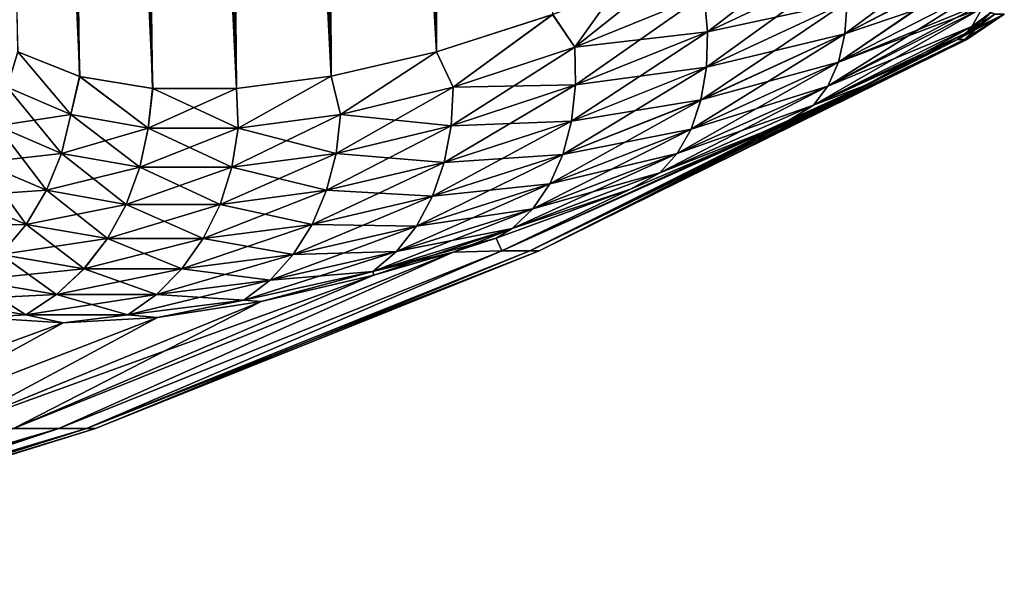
# Model space of a CAD drawing. Header units: metres. Extents: x -109 to 109, y -505 to 40.
# Tile 259 of 331: x 92.59 to 100.72, y -106.79 to -102.25. Entities that reach past the tile are written whole.
import ezdxf

# ---------------------------------------------------------------- set-up
doc = ezdxf.new("R2010")
doc.units = ezdxf.units.M
doc.layers.add('solid_K244224000C74', color=7, linetype='CONTINUOUS')

msp = doc.modelspace()

# ---------------------------------------------------------------- linework, layer by layer
at = {"layer": 'solid_K244224000C74'}
for points in [[(93.687553, -102.819359, -10.722473), (92.605217, -68.319817, -10.194491), (92.727654, -68.240898, -9.957873)], [(93.687683, -102.819366, 10.722225), (92.734947, -68.23732, 9.944122), (92.613121, -68.31356, 10.178873)], [(93.687553, -102.819359, -10.722473), (92.727654, -68.240898, -9.957873), (92.850319, -68.195557, -9.731326)], [(94.380264, -102.819321, 9.522743), (92.856941, -68.193947, 9.719368), (92.734947, -68.23732, 9.944122)], [(93.687683, -102.819366, 10.722225), (94.380264, -102.819321, 9.522743), (92.734947, -68.23732, 9.944122)], [(93.687553, -102.819359, -10.722473), (92.850319, -68.195557, -9.731326), (92.975037, -68.180695, -9.510736)], [(94.380264, -102.819321, 9.522743), (92.981041, -68.180748, 9.500344), (92.856941, -68.193947, 9.719368)], [(93.687553, -102.819359, -10.722473), (92.975037, -68.180695, -9.510736), (93.103722, -68.195732, -9.292484)], [(94.380264, -102.819321, 9.522743), (93.109276, -68.197083, 9.283277), (92.981041, -68.180748, 9.500344)], [(93.687553, -102.819359, -10.722473), (93.103722, -68.195732, -9.292484), (93.238556, -68.241394, -9.073096)], [(94.380264, -102.819321, 9.522743), (93.243881, -68.243668, 9.064617), (93.109276, -68.197083, 9.283277)], [(94.380058, -102.819336, -9.523075), (93.238556, -68.241394, -9.073096), (93.382187, -68.320358, -8.84892)], [(94.380058, -102.819336, -9.523075), (93.687553, -102.819359, -10.722473), (93.238556, -68.241394, -9.073096)], [(94.380264, -102.819321, 9.522743), (93.387352, -68.323792, 8.841026), (93.243881, -68.243668, 9.064617)], [(93.085175, -102.718887, -11.972528), (92.482307, -68.437492, -10.443848), (92.605217, -68.319817, -10.194491)], [(93.687683, -102.819366, 10.722225), (92.613121, -68.31356, 10.178873), (92.49041, -68.428444, 10.427011)], [(93.687553, -102.819359, -10.722473), (93.085175, -102.718887, -11.972528), (92.605217, -68.319817, -10.194491)], [(94.380058, -102.819336, -9.523075), (93.382187, -68.320358, -8.84892), (93.536407, -68.437996, -8.618258)], [(95.161568, -102.718796, 8.376284), (93.542068, -68.442955, 8.609971), (93.387352, -68.323792, 8.841026)], [(94.380264, -102.819321, 9.522743), (95.161568, -102.718796, 8.376284), (93.387352, -68.323792, 8.841026)], [(93.085175, -102.718887, -11.972528), (92.359482, -68.598389, -10.706372), (92.482307, -68.437492, -10.443848)], [(93.687683, -102.819366, 10.722225), (92.49041, -68.428444, 10.427011), (92.367126, -68.587082, 10.689607)], [(94.380058, -102.819336, -9.523075), (93.536407, -68.437996, -8.618258), (93.702156, -68.598885, -8.380928)], [(95.161568, -102.718796, 8.376284), (93.708611, -68.605797, 8.371897), (93.542068, -68.442955, 8.609971)], [(93.085175, -102.718887, -11.972528), (92.237717, -68.80648, -10.981615), (92.359482, -68.598389, -10.706372)], [(93.687683, -102.819366, 10.722225), (92.367126, -68.587082, 10.689607), (92.244301, -68.793823, 10.966308)], [(94.380058, -102.819336, -9.523075), (93.702156, -68.598885, -8.380928), (93.879776, -68.807144, -8.137704)], [(95.161568, -102.718796, 8.376284), (93.886864, -68.816261, 8.128226), (93.708611, -68.605797, 8.371897)], [(93.085175, -102.718887, -11.972528), (92.177711, -68.929382, -11.123451), (92.237717, -68.80648, -10.981615)], [(93.687683, -102.819366, 10.722225), (92.244301, -68.793823, 10.966308), (92.183815, -68.916214, 11.108828)], [(94.380058, -102.819336, -9.523075), (93.879776, -68.807144, -8.137704), (93.972717, -68.930305, -8.01469)], [(95.161568, -102.718796, 8.376284), (93.979958, -68.940262, 8.005233), (93.886864, -68.816261, 8.128226)], [(93.085175, -102.718887, -11.972528), (92.118477, -69.065025, -11.267893), (92.177711, -68.929382, -11.123451)], [(93.687683, -102.819366, 10.722225), (92.183815, -68.916214, 11.108828), (92.124107, -69.051445, 11.253963)], [(94.380058, -102.819336, -9.523075), (93.972717, -68.930305, -8.01469), (94.068329, -69.066254, -7.891024)], [(95.161568, -102.718796, 8.376284), (94.075645, -69.076996, 7.881667), (93.979958, -68.940262, 8.005233)], [(93.085175, -102.718887, -11.972528), (92.060333, -69.214005, -11.414376), (92.118477, -69.065025, -11.267893)], [(93.085228, -102.718903, 11.972405), (92.124107, -69.051445, 11.253963), (92.065521, -69.200081, 11.401098)], [(93.085228, -102.718903, 11.972405), (93.687683, -102.819366, 10.722225), (92.124107, -69.051445, 11.253963)], [(95.161369, -102.718834, -8.376556), (94.068329, -69.066254, -7.891024), (94.166206, -69.215469, -7.767331)], [(95.161369, -102.718834, -8.376556), (94.380058, -102.819336, -9.523075), (94.068329, -69.066254, -7.891024)], [(95.161568, -102.718796, 8.376284), (94.173653, -69.227135, 7.75803), (94.075645, -69.076996, 7.881667)], [(93.085228, -102.718903, 11.972405), (92.065521, -69.200081, 11.401098), (92.008018, -69.361885, 11.550406)], [(93.085175, -102.718887, -11.972528), (92.575287, -102.516273, -13.271167), (92.060333, -69.214005, -11.414376)], [(95.161369, -102.718834, -8.376556), (94.166206, -69.215469, -7.767331), (94.266495, -69.377724, -7.643482)], [(96.031097, -102.51619, 7.285695), (94.274101, -69.390419, 7.634208), (94.173653, -69.227135, 7.75803)], [(95.161568, -102.718796, 8.376284), (96.031097, -102.51619, 7.285695), (94.173653, -69.227135, 7.75803)], [(93.085228, -102.718903, 11.972405), (92.008018, -69.361885, 11.550406), (91.951752, -69.537445, 11.701672)], [(95.161369, -102.718834, -8.376556), (94.266495, -69.377724, -7.643482), (94.369072, -69.553642, -7.519729)], [(96.031097, -102.51619, 7.285695), (94.376831, -69.567383, 7.510493), (94.274101, -69.390419, 7.634208)], [(93.085228, -102.718903, 11.972405), (91.951752, -69.537445, 11.701672), (91.89682, -69.727036, 11.854755)], [(95.161369, -102.718834, -8.376556), (94.369072, -69.553642, -7.519729), (94.473862, -69.743515, -7.396248)], [(96.031097, -102.51619, 7.285695), (94.481743, -69.758247, 7.387075), (94.376831, -69.567383, 7.510493)], [(93.085228, -102.718903, 11.972405), (91.89682, -69.727036, 11.854755), (91.843239, -69.930588, 12.009709)], [(95.161369, -102.718834, -8.376556), (94.473862, -69.743515, -7.396248), (94.58091, -69.947258, -7.273009)], [(96.031097, -102.51619, 7.285695), (94.588913, -69.962967, 7.263917), (94.481743, -69.758247, 7.387075)], [(93.085228, -102.718903, 11.972405), (91.843239, -69.930588, 12.009709), (91.791153, -70.148834, 12.166296)], [(95.161369, -102.718834, -8.376556), (94.58091, -69.947258, -7.273009), (94.690125, -70.165627, -7.150231)], [(96.031097, -102.51619, 7.285695), (94.698227, -70.182274, 7.141235), (94.588913, -69.962967, 7.263917)], [(93.085228, -102.718903, 11.972405), (91.791153, -70.148834, 12.166296), (91.740585, -70.381607, 12.324515)], [(95.161369, -102.718834, -8.376556), (94.690125, -70.165627, -7.150231), (94.801506, -70.398438, -7.027929)], [(96.031097, -102.51619, 7.285695), (94.809708, -70.41597, 7.019042), (94.698227, -70.182274, 7.141235)], [(93.085228, -102.718903, 11.972405), (91.740585, -70.381607, 12.324515), (91.691589, -70.629356, 12.484334)], [(95.161369, -102.718834, -8.376556), (94.801506, -70.398438, -7.027929), (94.915062, -70.646133, -6.906168)], [(96.031097, -102.51619, 7.285695), (94.923332, -70.664543, 6.897407), (94.809708, -70.41597, 7.019042)], [(93.085228, -102.718903, 11.972405), (91.691589, -70.629356, 12.484334), (91.644249, -70.892731, 12.645655)], [(95.161369, -102.718834, -8.376556), (94.915062, -70.646133, -6.906168), (95.030739, -70.90937, -6.785068)], [(96.031097, -102.51619, 7.285695), (95.039078, -70.928665, 6.776448), (94.923332, -70.664543, 6.897407)], [(92.575294, -102.516273, 13.271149), (93.085228, -102.718903, 11.972405), (91.644249, -70.892731, 12.645655)], [(96.030968, -102.516228, -7.285848), (95.030739, -70.90937, -6.785068), (95.148575, -71.187828, -6.664617)], [(96.030968, -102.516228, -7.285848), (95.161369, -102.718834, -8.376556), (95.030739, -70.90937, -6.785068)], [(96.031097, -102.51619, 7.285695), (95.15696, -71.208015, 6.656155), (95.039078, -70.928665, 6.776448)], [(96.030968, -102.516228, -7.285848), (95.148575, -71.187828, -6.664617), (95.268547, -71.482506, -6.544915)], [(96.031097, -102.51619, 7.285695), (96.988808, -102.20826, 6.254889), (95.15696, -71.208015, 6.656155)], [(96.030968, -102.516228, -7.285848), (95.268547, -71.482506, -6.544915), (95.390656, -71.793617, -6.426009)], [(96.030968, -102.516228, -7.285848), (95.390656, -71.793617, -6.426009), (95.514908, -72.121246, -6.307924)], [(96.030968, -102.516228, -7.285848), (95.514908, -72.121246, -6.307924), (95.641289, -72.46666, -6.190765)], [(96.030968, -102.516228, -7.285848), (95.641289, -72.46666, -6.190765), (95.726738, -72.706558, -6.113168)], [(96.030968, -102.516228, -7.285848), (95.726738, -72.706558, -6.113168), (95.813126, -72.954361, -6.036001)], [(96.030968, -102.516228, -7.285848), (95.813126, -72.954361, -6.036001), (95.900459, -73.210548, -5.959302)], [(96.030968, -102.516228, -7.285848), (95.900459, -73.210548, -5.959302), (95.988724, -73.475449, -5.883099)], [(96.030968, -102.516228, -7.285848), (95.988724, -73.475449, -5.883099), (96.077942, -73.748535, -5.80736)], [(96.988739, -102.208282, -6.254954), (96.030968, -102.516228, -7.285848), (96.077942, -73.748535, -5.80736)], [(99.39975, -102.367668, -3.763618), (99.418427, -102.103401, -3.960057), (100.613014, -101.473251, -3.200405)], [(100.621445, -101.731407, -2.995329), (99.39975, -102.367668, -3.763618), (100.613014, -101.473251, -3.200405)], [(98.266212, -102.351402, -4.982554), (98.238152, -102.04335, -5.096979), (99.350525, -101.514656, -4.244506)], [(99.401871, -101.81646, -4.121819), (98.266212, -102.351402, -4.982554), (99.350525, -101.514656, -4.244506)], [(99.346352, -102.602081, -3.537839), (99.39975, -102.367668, -3.763618), (100.621445, -101.731407, -2.995329)], [(100.621155, -101.739426, -2.988025), (99.346352, -102.602081, -3.537839), (100.621445, -101.731407, -2.995329)], [(99.39975, -102.367668, 3.763616), (100.621216, -101.73774, 2.98957), (100.621445, -101.731407, 2.995331)], [(99.39975, -102.367668, 3.763616), (100.621445, -101.731407, 2.995331), (99.418427, -102.103401, 3.960055)], [(97.172615, -102.476913, -6.051946), (97.500809, -102.013229, -5.763428), (98.034782, -101.790215, -5.289052)], [(98.238152, -102.04335, -5.096979), (97.172615, -102.476913, -6.051946), (98.034782, -101.790215, -5.289052)], [(100.621155, -101.739426, -2.988025), (100.595993, -101.96035, -2.759314), (99.346352, -102.602081, -3.537839)], [(99.39975, -102.367668, 3.763616), (100.595993, -101.960358, 2.759316), (100.621216, -101.73774, 2.98957)], [(98.26622, -102.351395, 4.982547), (99.401871, -101.81646, 4.121818), (98.238159, -102.04335, 5.096972)], [(98.257332, -102.644295, -4.831201), (98.266212, -102.351402, -4.982554), (99.401871, -101.81646, -4.121819)], [(99.418427, -102.103401, -3.960057), (98.257332, -102.644295, -4.831201), (99.401871, -101.81646, -4.121819)], [(99.418427, -102.103401, 3.960055), (99.401871, -101.81646, 4.121818), (98.26622, -102.351395, 4.982547)], [(99.259674, -102.800255, -3.288864), (99.346352, -102.602081, -3.537839), (100.595993, -101.96035, -2.759314)], [(100.55455, -102.110397, -2.564073), (99.259674, -102.800255, -3.288864), (100.595993, -101.96035, -2.759314)], [(99.346352, -102.602074, 3.537837), (100.555, -102.109138, 2.565899), (100.595993, -101.960358, 2.759316)], [(99.346352, -102.602074, 3.537837), (100.595993, -101.960358, 2.759316), (99.39975, -102.367668, 3.763616)], [(97.172615, -102.476913, -6.051946), (96.988739, -102.208282, -6.254954), (97.500809, -102.013229, -5.763428)], [(97.17263, -102.476906, 6.051931), (97.500847, -102.013214, 5.76339), (96.988808, -102.20826, 6.254889)], [(97.177933, -102.790329, -5.949397), (97.172615, -102.476913, -6.051946), (98.238152, -102.04335, -5.096979)], [(97.17263, -102.476906, 6.051931), (98.238159, -102.04335, 5.096972), (97.500847, -102.013214, 5.76339)], [(98.26622, -102.351395, 4.982547), (98.238159, -102.04335, 5.096972), (97.17263, -102.476906, 6.051931)], [(98.266212, -102.351402, -4.982554), (97.177933, -102.790329, -5.949397), (98.238152, -102.04335, -5.096979)], [(98.211754, -102.914078, -4.647034), (98.257332, -102.644295, -4.831201), (99.418427, -102.103401, -3.960057)], [(99.39975, -102.367668, -3.763618), (98.211754, -102.914078, -4.647034), (99.418427, -102.103401, -3.960057)], [(98.257339, -102.644295, 4.831193), (99.418427, -102.103401, 3.960055), (98.26622, -102.351395, 4.982547)], [(99.39975, -102.367668, 3.763616), (99.418427, -102.103401, 3.960055), (98.257339, -102.644295, 4.831193)], [(100.55455, -102.110397, -2.564073), (100.537346, -102.153885, -2.498786), (99.259674, -102.800255, -3.288864)], [(99.346352, -102.602074, 3.537837), (100.537338, -102.153885, 2.498787), (100.555, -102.109138, 2.565899)], [(96.16777, -102.808762, -7.10483), (96.030968, -102.516228, -7.285848), (96.988739, -102.208282, -6.254954)], [(96.167793, -102.808754, 7.104805), (96.988808, -102.20826, 6.254889), (96.031097, -102.51619, 7.285695)], [(97.172615, -102.476913, -6.051946), (96.16777, -102.808762, -7.10483), (96.988739, -102.208282, -6.254954)], [(96.167793, -102.808754, 7.104805), (97.17263, -102.476906, 6.051931), (96.988808, -102.20826, 6.254889)], [(99.142075, -102.95681, -3.023467), (99.259674, -102.800255, -3.288864), (100.537346, -102.153885, -2.498786)], [(100.44706, -102.306755, -2.220832), (99.142075, -102.95681, -3.023467), (100.537346, -102.153885, -2.498786)], [(99.259674, -102.800255, 3.288862), (100.44706, -102.306755, 2.220833), (100.537338, -102.153885, 2.498787)], [(99.259674, -102.800255, 3.288862), (100.537338, -102.153885, 2.498787), (99.346352, -102.602074, 3.537837)], [(100.716042, -102.206467, 0), (100.328529, -102.4142, 1.935035), (100.387352, -102.4142, 0.968311)], [(100.716042, -102.206467, 0), (100.487381, -102.317543, 1.947932), (100.328529, -102.4142, 1.935035)], [(100.716042, -102.206467, 0), (100.387352, -102.4142, 0.968311), (100.406975, -102.4142)], [(100.60598, -102.192055, -2.219809), (100.392311, -102.365135, -2.081938), (100.44706, -102.306755, -2.220832)], [(100.487381, -102.317551, -1.947802), (100.392311, -102.365135, -2.081938), (100.60598, -102.192055, -2.219809)], [(100.39315, -102.364365, 2.083968), (100.636604, -102.206451, 1.96005), (100.606514, -102.191193, 2.221649)], [(100.44706, -102.306755, 2.220833), (100.39315, -102.364365, 2.083968), (100.606514, -102.191193, 2.221649)], [(100.39315, -102.364365, 2.083968), (100.487381, -102.317543, 1.947932), (100.636604, -102.206451, 1.96005)], [(100.716042, -102.206467, 0), (100.406975, -102.4142), (100.487381, -102.317551, -1.947802)], [(100.60598, -102.192055, -2.219809), (100.44706, -102.306755, -2.220832), (100.537346, -102.153885, -2.498786)], [(100.537338, -102.153885, 2.498787), (100.44706, -102.306755, 2.220833), (100.606514, -102.191193, 2.221649)], [(100.636604, -102.206451, -1.960081), (100.487381, -102.317551, -1.947802), (100.60598, -102.192055, -2.219809)], [(100.716042, -102.206467, 0), (100.487381, -102.317551, -1.947802), (100.636604, -102.206451, -1.960081)], [(100.716042, -102.206467, 0), (100.636604, -102.206451, 1.96005), (100.487381, -102.317543, 1.947932)], [(97.144287, -103.088341, -5.812179), (97.177933, -102.790329, -5.949397), (98.266212, -102.351402, -4.982554)], [(98.257332, -102.644295, -4.831201), (97.144287, -103.088341, -5.812179), (98.266212, -102.351402, -4.982554)], [(97.177956, -102.790321, 5.949382), (98.26622, -102.351395, 4.982547), (97.17263, -102.476906, 6.051931)], [(98.257339, -102.644295, 4.831193), (98.26622, -102.351395, 4.982547), (97.177956, -102.790321, 5.949382)], [(98.130722, -103.153397, -4.435057), (98.211754, -102.914078, -4.647034), (99.39975, -102.367668, -3.763618)], [(99.346352, -102.602081, -3.537839), (98.130722, -103.153397, -4.435057), (99.39975, -102.367668, -3.763618)], [(98.211769, -102.91407, 4.647026), (99.39975, -102.367668, 3.763616), (98.257339, -102.644295, 4.831193)], [(99.346352, -102.602074, 3.537837), (99.39975, -102.367668, 3.763616), (98.211769, -102.91407, 4.647026)], [(100.44706, -102.306755, -2.220832), (99.574387, -102.791428, -2.416969), (99.142075, -102.95681, -3.023467)], [(99.142082, -102.95681, 3.023465), (100.39315, -102.364365, 2.083968), (100.44706, -102.306755, 2.220833)], [(99.142082, -102.95681, 3.023465), (100.44706, -102.306755, 2.220833), (99.259674, -102.800255, 3.288862)], [(99.142082, -102.95681, 3.023465), (100.328529, -102.4142, 1.935035), (100.39315, -102.364365, 2.083968)], [(100.392311, -102.365135, -2.081938), (99.574387, -102.791428, -2.416969), (100.44706, -102.306755, -2.220832)], [(100.392311, -102.365135, -2.081938), (100.328529, -102.4142, -1.935034), (99.574387, -102.791428, -2.416969)], [(100.39315, -102.364365, 2.083968), (100.328529, -102.4142, 1.935035), (100.487381, -102.317543, 1.947932)], [(100.487381, -102.317551, -1.947802), (100.387352, -102.4142, -0.968311), (100.328529, -102.4142, -1.935034)], [(100.487381, -102.317551, -1.947802), (100.328529, -102.4142, -1.935034), (100.392311, -102.365135, -2.081938)], [(100.487381, -102.317551, -1.947802), (100.406975, -102.4142), (100.387352, -102.4142, -0.968311)], [(100.406975, -102.4142), (96.876595, -104.159546), (96.799294, -104.159546, -1.773236)], [(100.328529, -102.4142, 1.935035), (96.799294, -104.159546, 1.773246), (96.876595, -104.159546)], [(100.387352, -102.4142, -0.968311), (100.406975, -102.4142), (96.799294, -104.159546, -1.773236)], [(100.328529, -102.4142, -1.935034), (100.387352, -102.4142, -0.968311), (96.799294, -104.159546, -1.773236)], [(99.574387, -102.791428, -2.416969), (100.328529, -102.4142, -1.935034), (96.799294, -104.159546, -1.773236)], [(100.328529, -102.4142, 1.935035), (99.574532, -102.791359, 2.416873), (96.799294, -104.159546, 1.773246)], [(100.387352, -102.4142, 0.968311), (96.876595, -104.159546), (100.406975, -102.4142)], [(100.387352, -102.4142, 0.968311), (100.328529, -102.4142, 1.935035), (96.876595, -104.159546)], [(99.142082, -102.95681, 3.023465), (99.574532, -102.791359, 2.416873), (100.328529, -102.4142, 1.935035)], [(93.011765, -103.033379, -12.102893), (92.486877, -102.808777, -13.480277), (92.575287, -102.516273, -13.271167)], [(92.486893, -102.808792, 13.480239), (93.01178, -103.033386, 12.102846), (92.575294, -102.516273, 13.271149)], [(93.011765, -103.033379, -12.102893), (92.575287, -102.516273, -13.271167), (93.085175, -102.718887, -11.972528)], [(93.01178, -103.033386, 12.102846), (93.085228, -102.718903, 11.972405), (92.575294, -102.516273, 13.271149)], [(95.237366, -103.033363, -8.248065), (95.161369, -102.718834, -8.376556), (96.030968, -102.516228, -7.285848)], [(95.237396, -103.033356, 8.248031), (96.031097, -102.51619, 7.285695), (95.161568, -102.718796, 8.376284)], [(96.16777, -102.808762, -7.10483), (95.237366, -103.033363, -8.248065), (96.030968, -102.516228, -7.285848)], [(95.237396, -103.033356, 8.248031), (96.167793, -102.808754, 7.104805), (96.031097, -102.51619, 7.285695)], [(96.151558, -103.12645, -7.017732), (96.16777, -102.808762, -7.10483), (97.172615, -102.476913, -6.051946)], [(97.177933, -102.790329, -5.949397), (96.151558, -103.12645, -7.017732), (97.172615, -102.476913, -6.051946)], [(97.177956, -102.790321, 5.949382), (97.17263, -102.476906, 6.051931), (96.167793, -102.808754, 7.104805)], [(98.016434, -103.355759, -4.201039), (98.130722, -103.153397, -4.435057), (99.346352, -102.602081, -3.537839)], [(99.259674, -102.800255, -3.288864), (98.016434, -103.355759, -4.201039), (99.346352, -102.602081, -3.537839)], [(98.130737, -103.153389, 4.43505), (99.346352, -102.602074, 3.537837), (98.211769, -102.91407, 4.647026)], [(99.259674, -102.800255, 3.288862), (99.346352, -102.602074, 3.537837), (98.130737, -103.153389, 4.43505)], [(97.072578, -103.362854, -5.644023), (97.144287, -103.088341, -5.812179), (98.257332, -102.644295, -4.831201)], [(98.211754, -102.914078, -4.647034), (97.072578, -103.362854, -5.644023), (98.257332, -102.644295, -4.831201)], [(97.144302, -103.088341, 5.812164), (98.257339, -102.644295, 4.831193), (97.177956, -102.790321, 5.949382)], [(98.211769, -102.91407, 4.647026), (98.257339, -102.644295, 4.831193), (97.144302, -103.088341, 5.812164)], [(93.649475, -103.146729, -10.761142), (93.011765, -103.033379, -12.102893), (93.085175, -102.718887, -11.972528)], [(93.01178, -103.033386, 12.102846), (93.649498, -103.146729, 10.761094), (93.085228, -102.718903, 11.972405)], [(93.649475, -103.146729, -10.761142), (93.085175, -102.718887, -11.972528), (93.687553, -102.819359, -10.722473)], [(93.649498, -103.146729, 10.761094), (93.687683, -102.819366, 10.722225), (93.085228, -102.718903, 11.972405)], [(94.394234, -103.146721, -9.471186), (94.380058, -102.819336, -9.523075), (95.161369, -102.718834, -8.376556)], [(94.394257, -103.146721, 9.471144), (95.161568, -102.718796, 8.376284), (94.380264, -102.819321, 9.522743)], [(95.237366, -103.033363, -8.248065), (94.394234, -103.146721, -9.471186), (95.161369, -102.718834, -8.376556)], [(94.394257, -103.146721, 9.471144), (95.237396, -103.033356, 8.248031), (95.161568, -102.718796, 8.376284)], [(96.094467, -103.428535, -6.898327), (96.151558, -103.12645, -7.017732), (97.177933, -102.790329, -5.949397)], [(97.144287, -103.088341, -5.812179), (96.094467, -103.428535, -6.898327), (97.177933, -102.790329, -5.949397)], [(96.151581, -103.126442, 7.017706), (97.177956, -102.790321, 5.949382), (96.167793, -102.808754, 7.104805)], [(97.144302, -103.088341, 5.812164), (97.177956, -102.790321, 5.949382), (96.151581, -103.126442, 7.017706)], [(92.403343, -103.126465, -13.509783), (92.486877, -102.808777, -13.480277), (93.011765, -103.033379, -12.102893)], [(92.403351, -103.12648, 13.509745), (92.934715, -103.35405, 12.105951), (92.486893, -102.808792, 13.480239)], [(92.934715, -103.35405, 12.105951), (93.01178, -103.033386, 12.102846), (92.486893, -102.808792, 13.480239)], [(93.649475, -103.146729, -10.761142), (93.687553, -102.819359, -10.722473), (94.380058, -102.819336, -9.523075)], [(94.394234, -103.146721, -9.471186), (93.649475, -103.146729, -10.761142), (94.380058, -102.819336, -9.523075)], [(93.649498, -103.146729, 10.761094), (94.394257, -103.146721, 9.471144), (93.687683, -102.819366, 10.722225)], [(94.394257, -103.146721, 9.471144), (94.380264, -102.819321, 9.522743), (93.687683, -102.819366, 10.722225)], [(95.201523, -103.354027, -8.179769), (95.237366, -103.033363, -8.248065), (96.16777, -102.808762, -7.10483)], [(96.151558, -103.12645, -7.017732), (95.201523, -103.354027, -8.179769), (96.16777, -102.808762, -7.10483)], [(96.151581, -103.126442, 7.017706), (96.167793, -102.808754, 7.104805), (95.237396, -103.033356, 8.248031)], [(99.574387, -102.791428, -2.416969), (96.799294, -104.159546, -1.773236), (96.56797, -104.159546, -3.533017)], [(98.878418, -103.118256, -2.901257), (99.574387, -102.791428, -2.416969), (96.56797, -104.159546, -3.533017)], [(99.574532, -102.791359, 2.416873), (98.878677, -103.118141, 2.901069), (96.799294, -104.159546, 1.773246)], [(97.872002, -103.515648, -3.951347), (98.016434, -103.355759, -4.201039), (99.259674, -102.800255, -3.288864)], [(99.142075, -102.95681, -3.023467), (97.872002, -103.515648, -3.951347), (99.259674, -102.800255, -3.288864)], [(98.016449, -103.355751, 4.201032), (99.259674, -102.800255, 3.288862), (98.130737, -103.153389, 4.43505)], [(99.142082, -102.95681, 3.023465), (99.259674, -102.800255, 3.288862), (98.016449, -103.355751, 4.201032)], [(99.142075, -102.95681, -3.023467), (99.574387, -102.791428, -2.416969), (98.878418, -103.118256, -2.901257)], [(99.142082, -102.95681, 3.023465), (98.878677, -103.118141, 2.901069), (99.574532, -102.791359, 2.416873)], [(96.96476, -103.606392, -5.449498), (97.072578, -103.362854, -5.644023), (98.211754, -102.914078, -4.647034)], [(98.130722, -103.153397, -4.435057), (96.96476, -103.606392, -5.449498), (98.211754, -102.914078, -4.647034)], [(97.072594, -103.362846, 5.644008), (98.211769, -102.91407, 4.647026), (97.144302, -103.088341, 5.812164)], [(98.130737, -103.153389, 4.43505), (98.211769, -102.91407, 4.647026), (97.072594, -103.362846, 5.644008)], [(92.9347, -103.354042, -12.105998), (92.403343, -103.126465, -13.509783), (93.011765, -103.033379, -12.102893)], [(92.9347, -103.354042, -12.105998), (93.011765, -103.033379, -12.102893), (93.649475, -103.146729, -10.761142)], [(92.934715, -103.35405, 12.105951), (93.582718, -103.468925, 10.738572), (93.01178, -103.033386, 12.102846)], [(93.582718, -103.468925, 10.738572), (93.649498, -103.146729, 10.761094), (93.01178, -103.033386, 12.102846)], [(94.341347, -103.468918, -9.424617), (94.394234, -103.146721, -9.471186), (95.237366, -103.033363, -8.248065)], [(95.201523, -103.354027, -8.179769), (94.341347, -103.468918, -9.424617), (95.237366, -103.033363, -8.248065)], [(95.201553, -103.354027, 8.179733), (95.237396, -103.033356, 8.248031), (94.394257, -103.146721, 9.471144)], [(95.201553, -103.354027, 8.179733), (96.151581, -103.126442, 7.017706), (95.237396, -103.033356, 8.248031)], [(99.142075, -102.95681, -3.023467), (98.878418, -103.118256, -2.901257), (97.872002, -103.515648, -3.951347)], [(97.872009, -103.515648, 3.951339), (98.878677, -103.118141, 2.901069), (99.142082, -102.95681, 3.023465)], [(97.872009, -103.515648, 3.951339), (99.142082, -102.95681, 3.023465), (98.016449, -103.355751, 4.201032)], [(95.998047, -103.70681, -6.749862), (96.094467, -103.428535, -6.898327), (97.144287, -103.088341, -5.812179)], [(97.072578, -103.362854, -5.644023), (95.998047, -103.70681, -6.749862), (97.144287, -103.088341, -5.812179)], [(96.09449, -103.428528, 6.898301), (97.144302, -103.088341, 5.812164), (96.151581, -103.126442, 7.017706)], [(97.072594, -103.362846, 5.644008), (97.144302, -103.088341, 5.812164), (96.09449, -103.428528, 6.898301)], [(92.271385, -103.428558, -13.520041), (92.403343, -103.126465, -13.509783), (92.9347, -103.354042, -12.105998)], [(92.2714, -103.428566, 13.520001), (92.810471, -103.658974, 12.087047), (92.403351, -103.12648, 13.509745)], [(92.810471, -103.658974, 12.087047), (92.934715, -103.35405, 12.105951), (92.403351, -103.12648, 13.509745)], [(93.582695, -103.468918, -10.738621), (92.9347, -103.354042, -12.105998), (93.649475, -103.146729, -10.761142)], [(93.582695, -103.468918, -10.738621), (93.649475, -103.146729, -10.761142), (94.394234, -103.146721, -9.471186)], [(94.341347, -103.468918, -9.424617), (93.582695, -103.468918, -10.738621), (94.394234, -103.146721, -9.471186)], [(93.582718, -103.468925, 10.738572), (94.34137, -103.468918, 9.424574), (93.649498, -103.146729, 10.761094)], [(94.34137, -103.468918, 9.424574), (94.394257, -103.146721, 9.471144), (93.649498, -103.146729, 10.761094)], [(94.34137, -103.468918, 9.424574), (95.201553, -103.354027, 8.179733), (94.394257, -103.146721, 9.471144)], [(95.123032, -103.658951, -8.081618), (95.201523, -103.354027, -8.179769), (96.151558, -103.12645, -7.017732)], [(96.094467, -103.428535, -6.898327), (95.123032, -103.658951, -8.081618), (96.151558, -103.12645, -7.017732)], [(96.09449, -103.428528, 6.898301), (96.151581, -103.126442, 7.017706), (95.201553, -103.354027, 8.179733)], [(98.878677, -103.118141, 2.901069), (96.56797, -104.159546, 3.533038), (96.799294, -104.159546, 1.773246)], [(98.878677, -103.118141, 2.901069), (97.630936, -103.648735, 3.882682), (96.56797, -104.159546, 3.533038)], [(97.630547, -103.648888, -3.88301), (98.878418, -103.118256, -2.901257), (96.56797, -104.159546, -3.533017)], [(96.823776, -103.81234, -5.233898), (96.96476, -103.606392, -5.449498), (98.130722, -103.153397, -4.435057)], [(98.016434, -103.355759, -4.201039), (96.823776, -103.81234, -5.233898), (98.130722, -103.153397, -4.435057)], [(96.964783, -103.606384, 5.449482), (98.130737, -103.153389, 4.43505), (97.072594, -103.362846, 5.644008)], [(98.016449, -103.355751, 4.201032), (98.130737, -103.153389, 4.43505), (96.964783, -103.606384, 5.449482)], [(97.872002, -103.515648, -3.951347), (98.878418, -103.118256, -2.901257), (97.630547, -103.648888, -3.88301)], [(97.872009, -103.515648, 3.951339), (97.630936, -103.648735, 3.882682), (98.878677, -103.118141, 2.901069)], [(92.810448, -103.658966, -12.087094), (92.271385, -103.428558, -13.520041), (92.9347, -103.354042, -12.105998)], [(92.810448, -103.658966, -12.087094), (92.9347, -103.354042, -12.105998), (93.582695, -103.468918, -10.738621)], [(92.810471, -103.658974, 12.087047), (93.470146, -103.775307, 10.691349), (92.934715, -103.35405, 12.105951)], [(93.470146, -103.775307, 10.691349), (93.582718, -103.468925, 10.738572), (92.934715, -103.35405, 12.105951)], [(94.244164, -103.775299, -9.350732), (94.341347, -103.468918, -9.424617), (95.201523, -103.354027, -8.179769)], [(95.123032, -103.658951, -8.081618), (94.244164, -103.775299, -9.350732), (95.201523, -103.354027, -8.179769)], [(95.123062, -103.658951, 8.081582), (95.201553, -103.354027, 8.179733), (94.34137, -103.468918, 9.424574)], [(95.123062, -103.658951, 8.081582), (96.09449, -103.428528, 6.898301), (95.201553, -103.354027, 8.179733)], [(96.653442, -103.975098, -5.003088), (96.823776, -103.81234, -5.233898), (98.016434, -103.355759, -4.201039)], [(97.872002, -103.515648, -3.951347), (96.653442, -103.975098, -5.003088), (98.016434, -103.355759, -4.201039)], [(96.823792, -103.812332, 5.233882), (98.016449, -103.355751, 4.201032), (96.964783, -103.606384, 5.449482)], [(97.872009, -103.515648, 3.951339), (98.016449, -103.355751, 4.201032), (96.823792, -103.812332, 5.233882)], [(92.094604, -103.706833, -13.510774), (92.271385, -103.428558, -13.520041), (92.810448, -103.658966, -12.087094)], [(92.09462, -103.706841, 13.510734), (92.642426, -103.939873, 12.046646), (92.2714, -103.428566, 13.520001)], [(92.642426, -103.939873, 12.046646), (92.810471, -103.658974, 12.087047), (92.2714, -103.428566, 13.520001)], [(95.004021, -103.93985, -7.956284), (95.123032, -103.658951, -8.081618), (96.094467, -103.428535, -6.898327)], [(95.998047, -103.70681, -6.749862), (95.004021, -103.93985, -7.956284), (96.094467, -103.428535, -6.898327)], [(95.99807, -103.706802, 6.749835), (96.09449, -103.428528, 6.898301), (95.123062, -103.658951, 8.081582)], [(95.864937, -103.953705, -6.57637), (95.998047, -103.70681, -6.749862), (97.072578, -103.362854, -5.644023)], [(96.96476, -103.606392, -5.449498), (95.864937, -103.953705, -6.57637), (97.072578, -103.362854, -5.644023)], [(95.99807, -103.706802, 6.749835), (97.072594, -103.362846, 5.644008), (96.09449, -103.428528, 6.898301)], [(96.964783, -103.606384, 5.449482), (97.072594, -103.362846, 5.644008), (95.99807, -103.706802, 6.749835)], [(93.470123, -103.775307, -10.691399), (92.810448, -103.658966, -12.087094), (93.582695, -103.468918, -10.738621)], [(93.470123, -103.775307, -10.691399), (93.582695, -103.468918, -10.738621), (94.341347, -103.468918, -9.424617)], [(94.244164, -103.775299, -9.350732), (93.470123, -103.775307, -10.691399), (94.341347, -103.468918, -9.424617)], [(93.470146, -103.775307, 10.691349), (94.244186, -103.775299, 9.350688), (93.582718, -103.468925, 10.738572)], [(94.244186, -103.775299, 9.350688), (94.34137, -103.468918, 9.424574), (93.582718, -103.468925, 10.738572)], [(94.244186, -103.775299, 9.350688), (95.123062, -103.658951, 8.081582), (94.34137, -103.468918, 9.424574)], [(97.872002, -103.515648, -3.951347), (97.630547, -103.648888, -3.88301), (96.653442, -103.975098, -5.003088)], [(96.653465, -103.97509, 5.003071), (97.630936, -103.648735, 3.882682), (97.872009, -103.515648, 3.951339)], [(96.653465, -103.97509, 5.003071), (97.872009, -103.515648, 3.951339), (96.823792, -103.812332, 5.233882)], [(92.642403, -103.939865, -12.046695), (92.094604, -103.706833, -13.510774), (92.810448, -103.658966, -12.087094)], [(92.642403, -103.939865, -12.046695), (92.810448, -103.658966, -12.087094), (93.470123, -103.775307, -10.691399)], [(92.642426, -103.939873, 12.046646), (93.314827, -104.057556, 10.62071), (92.810471, -103.658974, 12.087047)], [(93.314827, -104.057556, 10.62071), (93.470146, -103.775307, 10.691349), (92.810471, -103.658974, 12.087047)], [(94.105331, -104.057541, -9.251539), (94.244164, -103.775299, -9.350732), (95.123032, -103.658951, -8.081618)], [(95.004021, -103.93985, -7.956284), (94.105331, -104.057541, -9.251539), (95.123032, -103.658951, -8.081618)], [(95.004051, -103.939842, 7.956246), (95.123062, -103.658951, 8.081582), (94.244186, -103.775299, 9.350688)], [(95.004051, -103.939842, 7.956246), (95.99807, -103.706802, 6.749835), (95.123062, -103.658951, 8.081582)], [(95.698738, -104.162498, -6.382574), (95.864937, -103.953705, -6.57637), (96.96476, -103.606392, -5.449498)], [(96.823776, -103.81234, -5.233898), (95.698738, -104.162498, -6.382574), (96.96476, -103.606392, -5.449498)], [(95.86496, -103.953697, 6.576343), (96.964783, -103.606384, 5.449482), (95.99807, -103.706802, 6.749835)], [(96.823792, -103.812332, 5.233882), (96.964783, -103.606384, 5.449482), (95.86496, -103.953697, 6.576343)], [(96.521652, -104.054214, -4.89359), (97.630547, -103.648888, -3.88301), (96.56797, -104.159546, -3.533017)], [(96.653442, -103.975098, -5.003088), (97.630547, -103.648888, -3.88301), (96.521652, -104.054214, -4.89359)], [(97.630936, -103.648735, 3.882682), (96.522064, -104.054077, 4.893187), (96.56797, -104.159546, 3.533038)], [(96.653465, -103.97509, 5.003071), (96.522064, -104.054077, 4.893187), (97.630936, -103.648735, 3.882682)], [(91.8778, -103.953728, -13.482238), (92.094604, -103.706833, -13.510774), (92.642403, -103.939865, -12.046695)], [(92.435143, -104.189102, 11.985851), (92.642426, -103.939873, 12.046646), (92.09462, -103.706841, 13.510734)], [(94.84774, -104.189079, -7.80717), (95.004021, -103.93985, -7.956284), (95.998047, -103.70681, -6.749862)], [(95.864937, -103.953705, -6.57637), (94.84774, -104.189079, -7.80717), (95.998047, -103.70681, -6.749862)], [(95.86496, -103.953697, 6.576343), (95.99807, -103.706802, 6.749835), (95.004051, -103.939842, 7.956246)], [(93.314804, -104.057549, -10.620761), (92.642403, -103.939865, -12.046695), (93.470123, -103.775307, -10.691399)], [(93.314804, -104.057549, -10.620761), (93.470123, -103.775307, -10.691399), (94.244164, -103.775299, -9.350732)], [(94.105331, -104.057541, -9.251539), (93.314804, -104.057549, -10.620761), (94.244164, -103.775299, -9.350732)], [(93.314827, -104.057556, 10.62071), (94.105362, -104.057541, 9.251493), (93.470146, -103.775307, 10.691349)], [(94.105362, -104.057541, 9.251493), (94.244186, -103.775299, 9.350688), (93.470146, -103.775307, 10.691349)], [(94.105362, -104.057541, 9.251493), (95.004051, -103.939842, 7.956246), (94.244186, -103.775299, 9.350688)], [(95.503975, -104.327522, -6.173743), (95.698738, -104.162498, -6.382574), (96.823776, -103.81234, -5.233898)], [(96.653442, -103.975098, -5.003088), (95.503975, -104.327522, -6.173743), (96.823776, -103.81234, -5.233898)], [(95.698761, -104.162491, 6.382545), (96.823792, -103.812332, 5.233882), (95.86496, -103.953697, 6.576343)], [(96.653465, -103.97509, 5.003071), (96.823792, -103.812332, 5.233882), (95.698761, -104.162491, 6.382545)], [(92.435127, -104.189095, -11.985902), (91.8778, -103.953728, -13.482238), (92.642403, -103.939865, -12.046695)], [(92.435127, -104.189095, -11.985902), (92.642403, -103.939865, -12.046695), (93.314804, -104.057549, -10.620761)], [(92.435143, -104.189102, 11.985851), (93.120995, -104.307983, 10.528576), (92.642426, -103.939873, 12.046646)], [(93.120995, -104.307983, 10.528576), (93.314827, -104.057556, 10.62071), (92.642426, -103.939873, 12.046646)], [(93.928627, -104.307968, -9.129735), (94.105331, -104.057541, -9.251539), (95.004021, -103.93985, -7.956284)], [(94.84774, -104.189079, -7.80717), (93.928627, -104.307968, -9.129735), (95.004021, -103.93985, -7.956284)], [(94.847763, -104.189072, 7.807132), (95.004051, -103.939842, 7.956246), (94.105362, -104.057541, 9.251493)], [(94.658424, -104.399857, -7.638334), (94.84774, -104.189079, -7.80717), (95.864937, -103.953705, -6.57637)], [(95.698738, -104.162498, -6.382574), (94.658424, -104.399857, -7.638334), (95.864937, -103.953705, -6.57637)], [(94.847763, -104.189072, 7.807132), (95.86496, -103.953697, 6.576343), (95.004051, -103.939842, 7.956246)], [(95.698761, -104.162491, 6.382545), (95.86496, -103.953697, 6.576343), (94.847763, -104.189072, 7.807132)], [(96.653442, -103.975098, -5.003088), (95.513306, -104.359512, -5.949693), (95.503975, -104.327522, -6.173743)], [(95.504005, -104.327515, 6.173714), (96.522064, -104.054077, 4.893187), (96.653465, -103.97509, 5.003071)], [(95.504005, -104.327515, 6.173714), (96.653465, -103.97509, 5.003071), (95.698761, -104.162491, 6.382545)], [(96.653442, -103.975098, -5.003088), (96.167778, -104.168777, -5.248002), (95.513306, -104.359512, -5.949693)], [(96.653442, -103.975098, -5.003088), (96.521652, -104.054214, -4.89359), (96.167778, -104.168777, -5.248002)], [(93.120964, -104.307976, -10.528627), (92.435127, -104.189095, -11.985902), (93.314804, -104.057549, -10.620761)], [(93.120964, -104.307976, -10.528627), (93.314804, -104.057549, -10.620761), (94.105331, -104.057541, -9.251539)], [(93.928627, -104.307968, -9.129735), (93.120964, -104.307976, -10.528627), (94.105331, -104.057541, -9.251539)], [(93.120995, -104.307983, 10.528576), (93.92865, -104.307968, 9.129689), (93.314827, -104.057556, 10.62071)], [(93.92865, -104.307968, 9.129689), (94.105362, -104.057541, 9.251493), (93.314827, -104.057556, 10.62071)], [(93.92865, -104.307968, 9.129689), (94.847763, -104.189072, 7.807132), (94.105362, -104.057541, 9.251493)], [(95.504005, -104.327515, 6.173714), (96.16777, -104.168777, 5.248006), (96.522064, -104.054077, 4.893187)], [(96.522064, -104.054077, 4.893187), (96.16777, -104.168777, 5.248006), (96.56797, -104.159546, 3.533038)], [(96.521652, -104.054214, -4.89359), (96.56797, -104.159546, -3.533017), (96.167778, -104.168777, -5.248002)], [(96.167778, -104.168777, -5.248002), (92.914009, -105.622948, -3.163542), (92.538971, -105.622948, -4.709468)], [(95.513306, -104.359512, -5.949693), (96.167778, -104.168777, -5.248002), (92.538971, -105.622948, -4.709468)], [(96.16777, -104.168777, 5.248006), (92.538971, -105.622948, 4.709468), (92.914009, -105.622948, 3.163542)], [(96.16777, -104.168777, 5.248006), (95.513641, -104.359428, 5.949319), (92.538971, -105.622948, 4.709468)], [(96.56797, -104.159546, -3.533017), (93.140404, -105.622948, -1.588966), (92.914009, -105.622948, -3.163542)], [(96.167778, -104.168777, -5.248002), (96.56797, -104.159546, -3.533017), (92.914009, -105.622948, -3.163542)], [(96.56797, -104.159546, 3.533038), (92.914009, -105.622948, 3.163542), (93.140404, -105.622948, 1.588966)], [(96.56797, -104.159546, 3.533038), (96.16777, -104.168777, 5.248006), (92.914009, -105.622948, 3.163542)], [(96.876595, -104.159546), (93.216095, -105.622948), (93.140404, -105.622948, -1.588966)], [(96.799294, -104.159546, 1.773246), (93.140404, -105.622948, 1.588966), (93.216095, -105.622948)], [(96.799294, -104.159546, -1.773236), (96.876595, -104.159546), (93.140404, -105.622948, -1.588966)], [(96.56797, -104.159546, -3.533017), (96.799294, -104.159546, -1.773236), (93.140404, -105.622948, -1.588966)], [(96.799294, -104.159546, 1.773246), (96.56797, -104.159546, 3.533038), (93.140404, -105.622948, 1.588966)], [(96.799294, -104.159546, 1.773246), (93.216095, -105.622948), (96.876595, -104.159546)], [(94.441223, -104.56646, -7.45437), (94.658424, -104.399857, -7.638334), (95.698738, -104.162498, -6.382574)], [(95.503975, -104.327522, -6.173743), (94.441223, -104.56646, -7.45437), (95.698738, -104.162498, -6.382574)], [(94.658447, -104.399857, 7.638296), (95.698761, -104.162491, 6.382545), (94.847763, -104.189072, 7.807132)], [(95.504005, -104.327515, 6.173714), (95.698761, -104.162491, 6.382545), (94.658447, -104.399857, 7.638296)], [(95.504005, -104.327515, 6.173714), (95.513641, -104.359428, 5.949319), (96.16777, -104.168777, 5.248006)], [(92.194252, -104.399872, -11.906364), (92.435127, -104.189095, -11.985902), (93.120964, -104.307976, -10.528627)], [(92.194275, -104.399879, 11.906313), (92.893906, -104.519783, 10.417451), (92.435143, -104.189102, 11.985851)], [(92.893906, -104.519783, 10.417451), (93.120995, -104.307983, 10.528576), (92.435143, -104.189102, 11.985851)], [(93.718849, -104.519768, -8.988634), (93.928627, -104.307968, -9.129735), (94.84774, -104.189079, -7.80717)], [(94.658424, -104.399857, -7.638334), (93.718849, -104.519768, -8.988634), (94.84774, -104.189079, -7.80717)], [(94.658447, -104.399857, 7.638296), (94.847763, -104.189072, 7.807132), (93.92865, -104.307968, 9.129689)], [(92.893883, -104.519775, -10.417505), (92.194252, -104.399872, -11.906364), (93.120964, -104.307976, -10.528627)], [(92.893883, -104.519775, -10.417505), (93.120964, -104.307976, -10.528627), (93.928627, -104.307968, -9.129735)], [(93.718849, -104.519768, -8.988634), (92.893883, -104.519775, -10.417505), (93.928627, -104.307968, -9.129735)], [(92.893906, -104.519783, 10.417451), (93.71888, -104.519768, 8.988586), (93.120995, -104.307983, 10.528576)], [(93.71888, -104.519768, 8.988586), (93.92865, -104.307968, 9.129689), (93.120995, -104.307983, 10.528576)], [(93.71888, -104.519768, 8.988586), (94.658447, -104.399857, 7.638296), (93.92865, -104.307968, 9.129689)], [(95.503975, -104.327522, -6.173743), (94.584068, -104.576439, -7.065973), (94.441223, -104.56646, -7.45437)], [(94.441254, -104.56646, 7.454329), (94.584297, -104.576393, 7.065677), (95.504005, -104.327515, 6.173714)], [(94.441254, -104.56646, 7.454329), (95.504005, -104.327515, 6.173714), (94.658447, -104.399857, 7.638296)], [(95.503975, -104.327522, -6.173743), (95.513306, -104.359512, -5.949693), (94.584068, -104.576439, -7.065973)], [(95.504005, -104.327515, 6.173714), (94.584297, -104.576393, 7.065677), (95.513641, -104.359428, 5.949319)], [(91.926338, -104.566475, -11.810246), (92.194252, -104.399872, -11.906364), (92.893883, -104.519775, -10.417505)], [(91.926353, -104.56649, 11.810192), (92.639755, -104.687195, 10.290359), (92.194275, -104.399879, 11.906313)], [(95.513306, -104.359512, -5.949693), (92.538971, -105.622948, -4.709468), (92.018684, -105.622948, -6.212745)], [(94.584068, -104.576439, -7.065973), (95.513306, -104.359512, -5.949693), (92.018684, -105.622948, -6.212745)], [(92.639755, -104.687195, 10.290359), (92.893906, -104.519783, 10.417451), (92.194275, -104.399879, 11.906313)], [(95.513641, -104.359428, 5.949319), (94.584297, -104.576393, 7.065677), (92.538971, -105.622948, 4.709468)], [(93.481712, -104.687187, -8.832072), (93.718849, -104.519768, -8.988634), (94.658424, -104.399857, -7.638334)], [(94.441223, -104.56646, -7.45437), (93.481712, -104.687187, -8.832072), (94.658424, -104.399857, -7.638334)], [(94.441254, -104.56646, 7.454329), (94.658447, -104.399857, 7.638296), (93.71888, -104.519768, 8.988586)], [(92.639725, -104.687187, -10.290413), (91.926338, -104.566475, -11.810246), (92.893883, -104.519775, -10.417505)], [(92.639725, -104.687187, -10.290413), (92.258217, -104.707611, -10.795159), (91.926338, -104.566475, -11.810246)], [(91.926353, -104.56649, 11.810192), (92.25808, -104.707588, 10.795461), (92.639755, -104.687195, 10.290359)], [(94.584297, -104.576393, 7.065677), (92.018684, -105.622948, 6.212745), (92.538971, -105.622948, 4.709468)], [(94.584297, -104.576393, 7.065677), (93.727951, -104.707611, 8.249509), (92.018684, -105.622948, 6.212745)], [(93.72789, -104.707619, -8.249599), (94.584068, -104.576439, -7.065973), (92.018684, -105.622948, -6.212745)], [(92.639725, -104.687187, -10.290413), (92.893883, -104.519775, -10.417505), (93.718849, -104.519768, -8.988634)], [(93.481712, -104.687187, -8.832072), (92.639725, -104.687187, -10.290413), (93.718849, -104.519768, -8.988634)], [(92.639755, -104.687195, 10.290359), (93.481743, -104.687187, 8.832024), (92.893906, -104.519783, 10.417451)], [(93.481743, -104.687187, 8.832024), (93.71888, -104.519768, 8.988586), (92.893906, -104.519783, 10.417451)], [(94.441223, -104.56646, -7.45437), (93.72789, -104.707619, -8.249599), (93.481712, -104.687187, -8.832072)], [(93.481743, -104.687187, 8.832024), (94.441254, -104.56646, 7.454329), (93.71888, -104.519768, 8.988586)], [(93.481743, -104.687187, 8.832024), (93.727951, -104.707611, 8.249509), (94.441254, -104.56646, 7.454329)], [(94.441223, -104.56646, -7.45437), (94.584068, -104.576439, -7.065973), (93.72789, -104.707619, -8.249599)], [(94.441254, -104.56646, 7.454329), (93.727951, -104.707611, 8.249509), (94.584297, -104.576393, 7.065677)], [(92.949379, -104.751678, 9.497373), (92.25808, -104.707588, 10.795461), (90.562469, -105.622948, 9.037403)], [(92.258217, -104.707611, -10.795159), (92.949448, -104.751678, -9.497259), (90.562469, -105.622948, -9.037403)], [(93.727951, -104.707611, 8.249509), (91.357857, -105.622948, 7.659758), (92.018684, -105.622948, 6.212745)], [(93.727951, -104.707611, 8.249509), (92.949379, -104.751678, 9.497373), (91.357857, -105.622948, 7.659758)], [(93.72789, -104.707619, -8.249599), (92.018684, -105.622948, -6.212745), (91.357857, -105.622948, -7.659758)], [(92.949448, -104.751678, -9.497259), (93.72789, -104.707619, -8.249599), (91.357857, -105.622948, -7.659758)], [(92.639755, -104.687195, 10.290359), (92.25808, -104.707588, 10.795461), (92.949379, -104.751678, 9.497373)], [(92.639725, -104.687187, -10.290413), (92.949448, -104.751678, -9.497259), (92.258217, -104.707611, -10.795159)], [(93.481712, -104.687187, -8.832072), (92.949448, -104.751678, -9.497259), (92.639725, -104.687187, -10.290413)], [(92.639755, -104.687195, 10.290359), (92.949379, -104.751678, 9.497373), (93.481743, -104.687187, 8.832024)], [(93.481743, -104.687187, 8.832024), (92.949379, -104.751678, 9.497373), (93.727951, -104.707611, 8.249509)], [(93.481712, -104.687187, -8.832072), (93.72789, -104.707619, -8.249599), (92.949448, -104.751678, -9.497259)], [(92.949448, -104.751678, -9.497259), (91.357857, -105.622948, -7.659758), (90.562469, -105.622948, -9.037403)], [(92.949379, -104.751678, 9.497373), (90.562469, -105.622948, 9.037403), (91.357857, -105.622948, 7.659758)], [(92.914009, -105.622948, -3.163542), (89.217621, -106.793419, -2.451121), (88.927048, -106.793419, -3.648909)], [(92.538971, -105.622948, -4.709468), (92.914009, -105.622948, -3.163542), (88.927048, -106.793419, -3.648909)], [(93.140404, -105.622948, -1.588966), (89.393028, -106.793419, -1.231135), (89.217621, -106.793419, -2.451121)], [(92.914009, -105.622948, -3.163542), (93.140404, -105.622948, -1.588966), (89.217621, -106.793419, -2.451121)], [(92.914009, -105.622948, 3.163542), (89.217621, -106.793419, 2.451121), (89.393028, -106.793419, 1.231135)], [(92.914009, -105.622948, 3.163542), (92.538971, -105.622948, 4.709468), (89.217621, -106.793419, 2.451121)], [(93.216095, -105.622948), (89.451675, -106.793419), (89.393028, -106.793419, -1.231135)], [(93.140404, -105.622948, 1.588966), (89.393028, -106.793419, 1.231135), (89.451675, -106.793419)], [(93.140404, -105.622948, -1.588966), (93.216095, -105.622948), (89.393028, -106.793419, -1.231135)], [(93.140404, -105.622948, 1.588966), (92.914009, -105.622948, 3.163542), (89.393028, -106.793419, 1.231135)], [(93.140404, -105.622948, 1.588966), (89.451675, -106.793419), (93.216095, -105.622948)]]:
    msp.add_3dface(points, dxfattribs=at)

doc.saveas('drawing.dxf')
